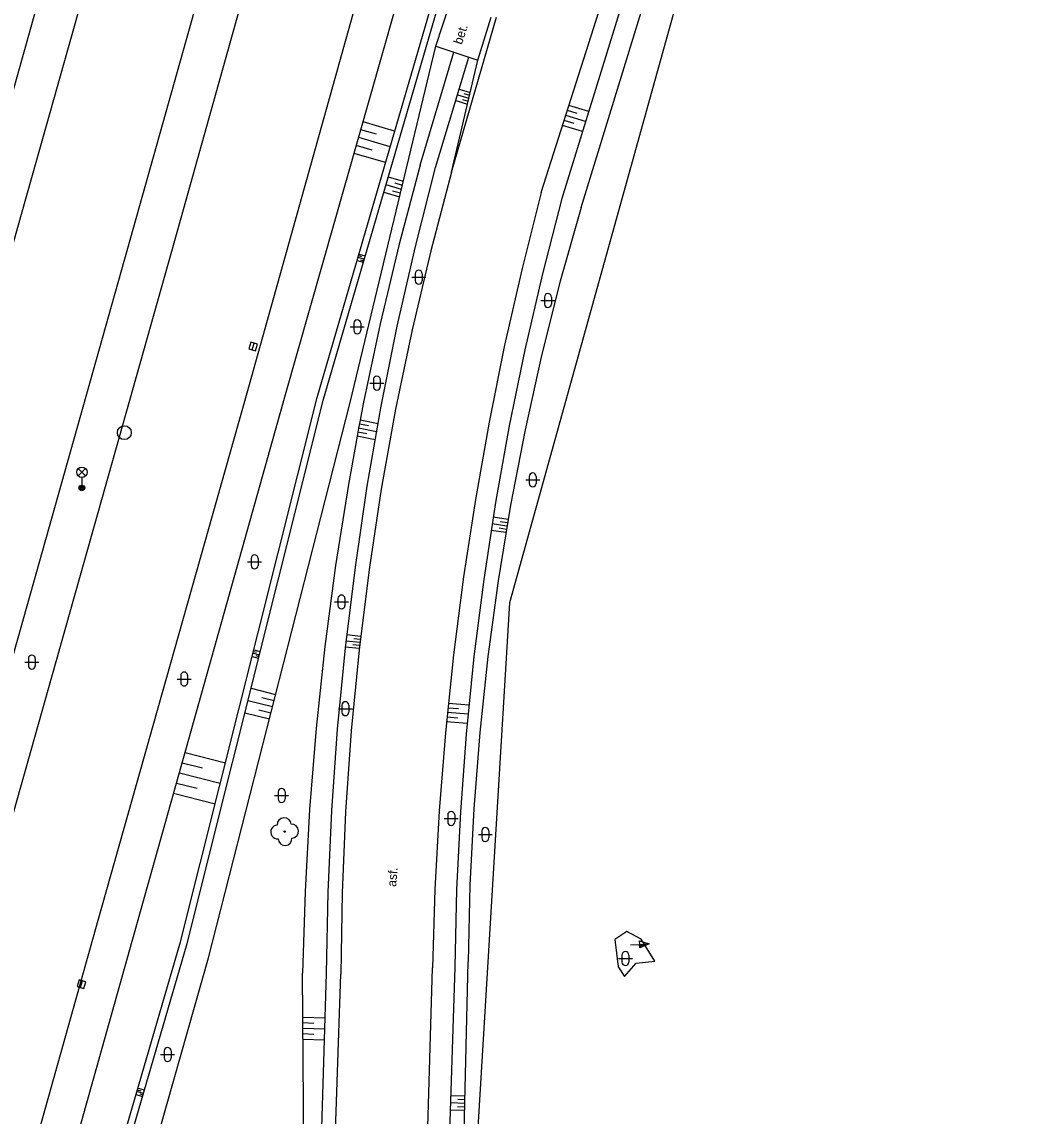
# Model space of a CAD drawing. Extents: x -596024 to -594475, y -1163820 to -1161957.
# Drawn here: x -595474.7 to -595402.8, y -1162450.9 to -1162372.4 of the extents above; entities that cross this region are included whole.
import ezdxf

# ---------------------------------------------------------------- set-up
doc = ezdxf.new("R2010")
doc.units = 0
for name, color, linetype in [('Level 10', 7, 'Continuous'), ('Level 11', 7, 'Continuous'), ('Level 14', 7, 'Continuous'), ('Level 15', 7, 'Continuous'), ('Level 22', 7, 'Continuous'), ('Level 23', 7, 'Continuous'), ('Level 25', 7, 'Continuous'), ('Level 27', 7, 'Continuous'), ('Level 33', 7, 'Continuous'), ('Level 36', 7, 'Continuous'), ('Level 40', 7, 'Continuous')]:
    doc.layers.add(name, color=color, linetype=linetype)

msp = doc.modelspace()

# ---------------------------------------------------------------- linework, layer by layer
at = {"layer": 'Level 10'}
for points in [[(-595540.22, -1162619.73), (-595529.89, -1162582.97), (-595518.78, -1162543.36), (-595506.22, -1162498.69), (-595495.35, -1162459.88), (-595485.89, -1162426.22), (-595474.89, -1162386.95), (-595463.04, -1162344.91), (-595451.64, -1162304.22), (-595439.45, -1162260.87)], [(-595431.93, -1162264.15), (-595443.6, -1162305.2), (-595455.01, -1162345.73), (-595466.85, -1162387.88), (-595478.18, -1162428.02)], [(-595529.7, -1162623.31), (-595519.93, -1162588.36), (-595508.19, -1162546.39), (-595495.4, -1162500.83), (-595484.83, -1162463.02), (-595476.76, -1162434.44), (-595463.89, -1162388.85), (-595452.03, -1162346.52), (-595440.89, -1162306.79), (-595429.05, -1162264.64)], [(-595522.23, -1162625.86), (-595516.31, -1162604.68), (-595503.17, -1162558.03), (-595488.51, -1162505.88), (-595477.06, -1162464.87), (-595469.17, -1162436.87), (-595458.46, -1162399.02), (-595448.83, -1162364.51), (-595444.23, -1162348.27), (-595436.66, -1162329.68), (-595430.56, -1162314.6), (-595427.22, -1162302.65), (-595418.75, -1162272.24)], [(-595437.35, -1162384.63), (-595427.13, -1162352.59)], [(-595443.8, -1162383.17), (-595440.56, -1162372.04)], [(-595443.8, -1162383.17), (-595445.29, -1162388.81), (-595446.63, -1162394.48), (-595447.81, -1162400.19), (-595448.84, -1162405.92), (-595449.71, -1162411.69), (-595450.43, -1162417.47), (-595450.99, -1162423.27), (-595451.4, -1162429.09), (-595451.65, -1162434.91), (-595451.74, -1162440.74)], [(-595437.35, -1162384.63), (-595438.73, -1162390.09), (-595439.98, -1162395.59), (-595441.1, -1162401.11), (-595442.08, -1162406.66), (-595442.93, -1162412.23), (-595443.64, -1162417.81), (-595444.22, -1162423.42), (-595444.67, -1162429.03), (-595444.98, -1162434.66), (-595445.15, -1162440.29)], [(-595453.02, -1162478.06), (-595451.74, -1162440.74)], [(-595446.29, -1162478.67), (-595445.15, -1162440.29)]]:
    msp.add_lwpolyline(points, dxfattribs=at)
at = {"layer": 'Level 11'}
for points in [[(-595543.19, -1162618.72), (-595532.75, -1162581.97), (-595521.55, -1162542.44), (-595509.04, -1162497.76), (-595497.97, -1162458.3), (-595488.85, -1162425.82), (-595477.57, -1162385.46), (-595465.84, -1162343.67), (-595454.49, -1162303.3), (-595442.43, -1162260.34)], [(-595453.45, -1162399.35), (-595443.78, -1162366.16)], [(-595452.99, -1162399.47), (-595443.32, -1162366.29)], [(-595444.93, -1162374.12), (-595443.92, -1162371.07)], [(-595441.9, -1162375.12), (-595440.95, -1162372.05)], [(-595444.93, -1162374.12), (-595443.63, -1162374.55)], [(-595443.63, -1162374.55), (-595442.55, -1162374.91)], [(-595442.55, -1162374.91), (-595441.9, -1162375.12)], [(-595463.25, -1162438.43), (-595453.45, -1162399.35)], [(-595462.79, -1162438.55), (-595452.99, -1162399.47)], [(-595474.3, -1162476.34), (-595463.25, -1162438.43)], [(-595473.84, -1162476.48), (-595462.79, -1162438.55)]]:
    msp.add_lwpolyline(points, dxfattribs=at)
at = {"layer": 'Level 14'}
for points in [[(-595425.99, -1162353.05), (-595435.87, -1162385.07)], [(-595434.49, -1162385.71), (-595424.58, -1162353.42)], [(-595455.71, -1162399.12), (-595446.11, -1162365.39)], [(-595451.08, -1162399.7), (-595444.93, -1162374.12)], [(-595446.05, -1162382.66), (-595443.63, -1162374.55)], [(-595444.95, -1162382.83), (-595442.55, -1162374.91)], [(-595443.8, -1162383.17), (-595441.9, -1162375.12)], [(-595446.05, -1162382.66), (-595447.56, -1162388.34), (-595448.91, -1162394.06), (-595450.13, -1162399.81), (-595450.36, -1162400.98), (-595450.47, -1162401.55), (-595450.57, -1162402.12), (-595451.2, -1162405.6), (-595452.12, -1162411.4), (-595452.89, -1162417.23), (-595453.51, -1162423.08), (-595453.99, -1162428.93), (-595454.31, -1162434.8), (-595454.49, -1162440.68)], [(-595452.76, -1162440.7), (-595452.65, -1162434.85), (-595452.38, -1162429), (-595451.97, -1162423.16), (-595451.41, -1162417.33), (-595450.7, -1162411.52), (-595449.84, -1162405.72), (-595448.84, -1162399.96), (-595447.69, -1162394.22), (-595446.39, -1162388.5), (-595444.95, -1162382.83)], [(-595435.87, -1162385.07), (-595437.27, -1162390.48), (-595438.53, -1162395.92), (-595439.65, -1162401.39), (-595440.63, -1162406.89), (-595441.47, -1162412.41), (-595442.18, -1162417.95), (-595442.73, -1162423.51), (-595443.15, -1162429.08), (-595443.43, -1162434.66), (-595443.56, -1162440.24)], [(-595434.49, -1162385.71), (-595435.98, -1162391), (-595437.32, -1162396.32), (-595438.51, -1162401.68), (-595439.55, -1162407.08), (-595440.44, -1162412.5), (-595441.18, -1162417.94), (-595441.76, -1162423.4), (-595442.19, -1162428.87), (-595442.47, -1162434.36), (-595442.59, -1162439.85)], [(-595466.51, -1162437.61), (-595455.71, -1162399.12)], [(-595461.25, -1162439.57), (-595451.08, -1162399.7)], [(-595474.43, -1162465.85), (-595466.51, -1162437.61)], [(-595464.72, -1162451.8), (-595461.25, -1162439.57)], [(-595443.51, -1162478.33), (-595442.59, -1162439.85)], [(-595454.4, -1162453.2), (-595454.49, -1162440.68)], [(-595453.9, -1162477.93), (-595452.76, -1162440.7)], [(-595443.56, -1162440.24), (-595444.8, -1162478.68)]]:
    msp.add_lwpolyline(points, dxfattribs=at)
at = {"layer": 'Level 15'}
for points in [[(-595443.24, -1162377.2), (-595442.45, -1162377.45)], [(-595443.49, -1162378.02), (-595442.65, -1162378.28)], [(-595443.37, -1162377.61), (-595442.55, -1162377.86)], [(-595443.01, -1162377.95), (-595442.6, -1162378.07)], [(-595442.9, -1162377.53), (-595442.5, -1162377.65)], [(-595434.76, -1162378.96), (-595435.47, -1162378.74)], [(-595433.94, -1162378.82), (-595435.36, -1162378.39)], [(-595447.88, -1162380.22), (-595450.14, -1162379.56)], [(-595434.98, -1162379.67), (-595435.7, -1162379.45)], [(-595434.16, -1162379.53), (-595435.58, -1162379.1)], [(-595449.17, -1162380.45), (-595450.3, -1162380.12)], [(-595434.38, -1162380.25), (-595435.81, -1162379.81)], [(-595448.21, -1162381.35), (-595450.46, -1162380.69)], [(-595448.53, -1162382.48), (-595450.79, -1162381.82)], [(-595449.5, -1162381.59), (-595450.63, -1162381.26)], [(-595448.34, -1162383.51), (-595447.26, -1162383.82)], [(-595448.5, -1162384.06), (-595447.4, -1162384.38)], [(-595447.87, -1162383.94), (-595447.33, -1162384.1)], [(-595448.66, -1162384.61), (-595447.53, -1162384.94)], [(-595448.02, -1162384.5), (-595447.46, -1162384.66)], [(-595450.45, -1162389.05), (-595449.99, -1162389.18)], [(-595450.58, -1162389.51), (-595450.12, -1162389.64)], [(-595450.52, -1162389.28), (-595450.06, -1162389.41)], [(-595450.48, -1162389.16), (-595450.25, -1162389.23)], [(-595450.32, -1162389.46), (-595450.09, -1162389.53)], [(-595449.18, -1162401.8), (-595450.47, -1162401.55)], [(-595449.76, -1162401.39), (-595450.41, -1162401.27)], [(-595449.07, -1162401.23), (-595450.36, -1162400.98)], [(-595449.28, -1162402.38), (-595450.57, -1162402.12)], [(-595449.87, -1162401.96), (-595450.52, -1162401.84)], [(-595440.8, -1162407.92), (-595439.73, -1162408.09)], [(-595440.88, -1162408.39), (-595439.81, -1162408.56)], [(-595440.37, -1162408.71), (-595439.85, -1162408.79)], [(-595440.3, -1162408.24), (-595439.77, -1162408.32)], [(-595440.95, -1162408.86), (-595439.89, -1162409.02)], [(-595451.3, -1162416.37), (-595450.32, -1162416.49)], [(-595451.4, -1162417.24), (-595450.42, -1162417.35)], [(-595451.35, -1162416.81), (-595450.37, -1162416.92)], [(-595450.87, -1162417.08), (-595450.39, -1162417.13)], [(-595450.82, -1162416.65), (-595450.34, -1162416.7)], [(-595458.11, -1162417.93), (-595457.65, -1162418.05)], [(-595458.05, -1162417.7), (-595457.59, -1162417.82)], [(-595458.02, -1162417.59), (-595457.79, -1162417.64)], [(-595457.99, -1162417.47), (-595457.53, -1162417.59)], [(-595457.85, -1162417.88), (-595457.62, -1162417.93)], [(-595458.19, -1162420.21), (-595456.43, -1162420.66)], [(-595458.41, -1162421.09), (-595456.65, -1162421.54)], [(-595457.42, -1162420.88), (-595456.54, -1162421.1)], [(-595442.54, -1162421.43), (-595444.02, -1162421.31)], [(-595458.63, -1162421.98), (-595456.87, -1162422.42)], [(-595457.64, -1162421.76), (-595456.76, -1162421.98)], [(-595442.6, -1162422.08), (-595444.09, -1162421.97)], [(-595443.29, -1162421.7), (-595444.05, -1162421.64)], [(-595442.67, -1162422.74), (-595444.15, -1162422.63)], [(-595443.34, -1162422.36), (-595444.12, -1162422.3)], [(-595460.03, -1162425.59), (-595462.93, -1162424.86)], [(-595461.68, -1162425.96), (-595463.14, -1162425.59)], [(-595460.4, -1162427.06), (-595463.34, -1162426.32)], [(-595462.07, -1162427.42), (-595463.55, -1162427.05)], [(-595460.77, -1162428.53), (-595463.75, -1162427.78)], [(-595452.86, -1162443.91), (-595454.47, -1162443.86)], [(-595453.67, -1162444.28), (-595454.46, -1162444.25)], [(-595452.88, -1162444.7), (-595454.46, -1162444.65)], [(-595453.68, -1162445.07), (-595454.46, -1162445.04)], [(-595452.91, -1162445.49), (-595454.46, -1162445.44)], [(-595466.44, -1162449.39), (-595465.99, -1162449.52)], [(-595466.38, -1162449.16), (-595465.92, -1162449.29)], [(-595466.34, -1162449.04), (-595466.11, -1162449.11)], [(-595466.31, -1162448.93), (-595465.85, -1162449.06)], [(-595466.18, -1162449.34), (-595465.95, -1162449.41)], [(-595443.86, -1162449.45), (-595442.82, -1162449.48)], [(-595443.87, -1162449.97), (-595442.83, -1162450)], [(-595443.36, -1162450.24), (-595442.84, -1162450.26)], [(-595443.35, -1162449.72), (-595442.83, -1162449.74)], [(-595443.89, -1162450.49), (-595442.85, -1162450.52)]]:
    msp.add_lwpolyline(points, dxfattribs=at)
at = {"layer": 'Level 22'}
msp.add_circle((-595455.78, -1162430.51), 0.05, dxfattribs=at)
for centre, start, end in [((-595455.81, -1162430.011), 3.49686, 183.49686), ((-595456.279, -1162430.54), 93.49686, 273.49686), ((-595455.281, -1162430.48), 273.49686, 93.49686), ((-595455.75, -1162431.009), 183.49686, 3.49686)]:
    msp.add_arc(centre, 0.5, start, end, dxfattribs=at)
at = {"layer": 'Level 23'}
for points in [[(-595402.81, -1162281.8), (-595406.03, -1162293.35), (-595413.04, -1162318.56), (-595417.45, -1162334.39), (-595439.63, -1162414.09)], [(-595439.63, -1162414.09), (-595443.51, -1162478.33)], [(-595431.21, -1162437.69), (-595432.07, -1162438.25), (-595431.83, -1162440.22), (-595431.37, -1162440.92), (-595430.53, -1162439.95), (-595429.2, -1162439.82), (-595430.16, -1162438.23), (-595431.21, -1162437.69)]]:
    msp.add_lwpolyline(points, dxfattribs=at)
at = {"layer": 'Level 25'}
for p, q in [((-595430.279, -1162438.61), (-595430.295, -1162438.359)), ((-595430.295, -1162438.359), (-595429.606, -1162438.569)), ((-595430.93, -1162438.65), (-595430.281, -1162438.61))]:
    msp.add_line(p, q, dxfattribs=at)
for points in [[(-595430.266, -1162438.86), (-595430.281, -1162438.61), (-595429.606, -1162438.569), (-595429.606, -1162438.569)], [(-595430.23, -1162438.801), (-595430.239, -1162438.648), (-595429.827, -1162438.623)], [(-595430.193, -1162438.74), (-595430.196, -1162438.685), (-595430.048, -1162438.676)]]:
    msp.add_lwpolyline(points, close=True, dxfattribs=at)
at = {"layer": 'Level 27'}
for p, q in [((-595458.112, -1162395.92), (-595457.968, -1162395.44)), ((-595470.432, -1162441.709), (-595470.288, -1162441.23))]:
    msp.add_line(p, q, dxfattribs=at)
for points in [[(-595457.872, -1162395.991), (-595457.729, -1162395.512), (-595458.208, -1162395.369), (-595458.351, -1162395.848)], [(-595470.192, -1162441.781), (-595470.049, -1162441.302), (-595470.528, -1162441.159), (-595470.671, -1162441.638)]]:
    msp.add_lwpolyline(points, close=True, dxfattribs=at)
msp.add_circle((-595467.29, -1162401.87), 0.5, dxfattribs=at)
at = {"layer": 'Level 33'}
for p, q in [((-595470.605, -1162404.98), (-595470.075, -1162404.45)), ((-595470.605, -1162404.45), (-595470.075, -1162404.98)), ((-595470.34, -1162405.09), (-595470.34, -1162405.84))]:
    msp.add_line(p, q, dxfattribs=at)
for centre, radius in [((-595470.34, -1162404.715), 0.375), ((-595470.34, -1162405.84), 0.2), ((-595470.34, -1162405.84), 0.145), ((-595470.34, -1162405.84), 0.0876)]:
    msp.add_circle(centre, radius, dxfattribs=at)
at = {"layer": 'Level 36'}
for p, q in [((-595446.396, -1162390.466), (-595446.396, -1162390.966)), ((-595445.896, -1162390.466), (-595445.896, -1162390.966)), ((-595446.646, -1162390.716), (-595445.646, -1162390.716)), ((-595437.116, -1162392.136), (-595437.116, -1162392.636)), ((-595436.616, -1162392.136), (-595436.616, -1162392.636)), ((-595437.366, -1162392.386), (-595436.366, -1162392.386)), ((-595451.066, -1162394.266), (-595450.066, -1162394.266)), ((-595450.816, -1162394.016), (-595450.816, -1162394.516)), ((-595450.316, -1162394.016), (-595450.316, -1162394.516)), ((-595449.656, -1162398.316), (-595448.656, -1162398.316)), ((-595449.406, -1162398.066), (-595449.406, -1162398.566)), ((-595448.906, -1162398.066), (-595448.906, -1162398.566)), ((-595438.456, -1162405.266), (-595437.456, -1162405.266)), ((-595438.206, -1162405.016), (-595438.206, -1162405.516)), ((-595437.706, -1162405.016), (-595437.706, -1162405.516)), ((-595458.186, -1162410.896), (-595458.186, -1162411.396)), ((-595457.686, -1162410.896), (-595457.686, -1162411.396)), ((-595458.436, -1162411.146), (-595457.436, -1162411.146)), ((-595452.196, -1162414.026), (-595451.196, -1162414.026)), ((-595451.946, -1162413.776), (-595451.946, -1162414.276)), ((-595451.446, -1162413.776), (-595451.446, -1162414.276)), ((-595474.186, -1162418.096), (-595474.186, -1162418.596)), ((-595473.686, -1162418.096), (-595473.686, -1162418.596)), ((-595474.436, -1162418.346), (-595473.436, -1162418.346)), ((-595463.496, -1162419.556), (-595462.496, -1162419.556)), ((-595463.246, -1162419.306), (-595463.246, -1162419.806)), ((-595462.746, -1162419.306), (-595462.746, -1162419.806)), ((-595451.916, -1162421.686), (-595450.916, -1162421.686)), ((-595451.666, -1162421.436), (-595451.666, -1162421.936)), ((-595451.166, -1162421.436), (-595451.166, -1162421.936)), ((-595456.496, -1162427.916), (-595455.496, -1162427.916)), ((-595456.246, -1162427.666), (-595456.246, -1162428.166)), ((-595455.746, -1162427.666), (-595455.746, -1162428.166)), ((-595444.316, -1162429.566), (-595443.316, -1162429.566)), ((-595444.066, -1162429.316), (-595444.066, -1162429.816)), ((-595443.566, -1162429.316), (-595443.566, -1162429.816)), ((-595441.866, -1162430.716), (-595440.866, -1162430.716)), ((-595441.616, -1162430.466), (-595441.616, -1162430.966)), ((-595441.116, -1162430.466), (-595441.116, -1162430.966)), ((-595431.556, -1162439.376), (-595431.556, -1162439.876)), ((-595431.056, -1162439.376), (-595431.056, -1162439.876)), ((-595431.806, -1162439.626), (-595430.806, -1162439.626)), ((-595464.436, -1162446.256), (-595464.436, -1162446.756)), ((-595463.936, -1162446.256), (-595463.936, -1162446.756)), ((-595464.686, -1162446.506), (-595463.686, -1162446.506))]:
    msp.add_line(p, q, dxfattribs=at)
for centre, start, end in [((-595446.146, -1162390.466), 0, 180), ((-595446.146, -1162390.966), 180, 0), ((-595436.866, -1162392.136), 0, 180), ((-595436.866, -1162392.636), 180, 0), ((-595450.566, -1162394.016), 0, 180), ((-595450.566, -1162394.516), 180, 0), ((-595449.156, -1162398.066), 0, 180), ((-595449.156, -1162398.566), 180, 0), ((-595437.956, -1162405.016), 0, 180), ((-595437.956, -1162405.516), 180, 0), ((-595457.936, -1162410.896), 0, 180), ((-595457.936, -1162411.396), 180, 0), ((-595451.696, -1162413.776), 0, 180), ((-595451.696, -1162414.276), 180, 0), ((-595473.936, -1162418.096), 0, 180), ((-595473.936, -1162418.596), 180, 0), ((-595462.996, -1162419.306), 0, 180), ((-595462.996, -1162419.806), 180, 0), ((-595451.416, -1162421.436), 0, 180), ((-595451.416, -1162421.936), 180, 0), ((-595455.996, -1162427.666), 0, 180), ((-595455.996, -1162428.166), 180, 0), ((-595443.816, -1162429.316), 0, 180), ((-595443.816, -1162429.816), 180, 0), ((-595441.366, -1162430.466), 0, 180), ((-595441.366, -1162430.966), 180, 0), ((-595431.306, -1162439.376), 0, 180), ((-595431.306, -1162439.876), 180, 0), ((-595464.186, -1162446.256), 0, 180), ((-595464.186, -1162446.756), 180, 0)]:
    msp.add_arc(centre, 0.25, start, end, dxfattribs=at)

# ---------------------------------------------------------------- texts
at = {"layer": 'Level 40'}
for s, rotation, p in [('bet.', 72.43, (-595443.05, -1162374.05)), ('asf.', 85.47, (-595447.77, -1162434.49))]:
    msp.add_text(s, height=0.65, rotation=rotation, dxfattribs=at).set_placement(p)

doc.saveas('drawing.dxf')
